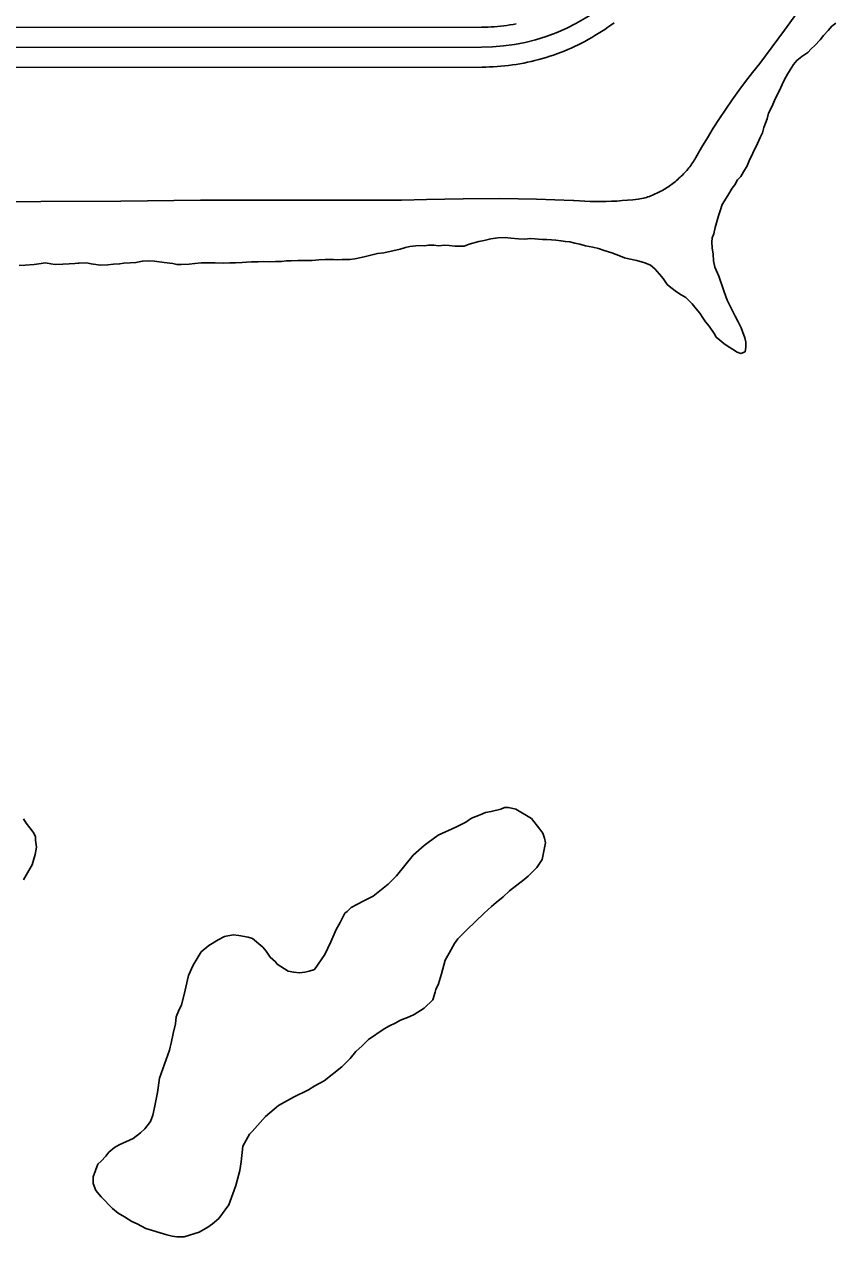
# Model space of a CAD drawing. Extents: x 3180038 to 3217926, y 922069 to 947485.
# Drawn here: x 3192188 to 3192798, y 938221 to 939132 of the extents above; entities that cross this region are included whole.
import ezdxf

# ---------------------------------------------------------------- set-up
doc = ezdxf.new("R2010")
doc.units = 0
for name, color, linetype in [('V-LEVE-TOET', 7, 'Continuous'), ('V-ROAD-CNTR', 7, 'Continuous'), ('V-SITE-VEGE', 7, 'Continuous'), ('V-TOPO-SHOR', 7, 'Continuous')]:
    doc.layers.add(name, color=color, linetype=linetype)

msp = doc.modelspace()

# ---------------------------------------------------------------- linework, layer by layer
at = {"layer": 'V-LEVE-TOET'}
for points in [[(3192777.7, 939153.01), (3192759.12, 939127.21), (3192740.49, 939102.27), (3192740.49, 939102.27), (3192735.15, 939095.6), (3192729.92, 939088.83), (3192724.82, 939081.97), (3192719.83, 939075.02), (3192714.97, 939067.99), (3192710.23, 939060.87), (3192705.61, 939053.67), (3192701.12, 939046.39), (3192696.76, 939039.04), (3192692.54, 939031.63), (3192692.54, 939031.63), (3192691.92, 939030.61), (3192691.29, 939029.6), (3192690.64, 939028.6), (3192689.97, 939027.62), (3192689.28, 939026.65), (3192688.58, 939025.69), (3192687.86, 939024.74), (3192687.13, 939023.8), (3192686.37, 939022.88), (3192685.61, 939021.97), (3192684.82, 939021.07), (3192684.02, 939020.19), (3192683.21, 939019.32), (3192682.38, 939018.47), (3192681.53, 939017.63), (3192680.68, 939016.8), (3192679.8, 939015.99), (3192678.92, 939015.2), (3192678.02, 939014.42), (3192677.1, 939013.66), (3192676.18, 939012.91), (3192675.24, 939012.18), (3192674.28, 939011.47), (3192673.32, 939010.77), (3192672.34, 939010.09), (3192671.35, 939009.43), (3192670.35, 939008.79), (3192669.34, 939008.16), (3192668.32, 939007.55), (3192667.28, 939006.95), (3192666.24, 939006.38), (3192665.19, 939005.82), (3192664.13, 939005.29), (3192663.06, 939004.77), (3192661.97, 939004.27), (3192660.89, 939003.79), (3192659.79, 939003.33)], [(3192659.79, 939003.33), (3192658.69, 939002.88), (3192657.57, 939002.46), (3192656.45, 939002.06), (3192655.33, 939001.67), (3192654.19, 939001.31), (3192653.13, 939000.98), (3192653.13, 939000.98), (3192649.13, 939000.44), (3192645.13, 938999.96), (3192641.12, 938999.56), (3192637.1, 938999.23), (3192633.08, 938998.96), (3192629.05, 938998.77), (3192625.03, 938998.65), (3192621, 938998.59), (3192616.97, 938998.61), (3192612.94, 938998.7), (3192608.91, 938998.85), (3192604.88, 938999.08), (3192600.86, 938999.38), (3192600.34, 938999.42), (3192600.34, 938999.42), (3192572.76, 939000.33), (3192545.17, 939000.76), (3192517.57, 939000.71), (3192489.98, 939000.17), (3192471.18, 938999.53), (3192471.18, 938999.53), (3192320.05, 938999.49), (3192260.09, 938998.84), (3192260.09, 938998.84), (3191958.66, 938997.59)]]:
    msp.add_lwpolyline(points, dxfattribs=at)
at = {"layer": 'V-ROAD-CNTR'}
for points in [[(3192630.94, 939132.83), (3192628.62, 939131.12), (3192626.31, 939129.47), (3192623.94, 939127.83), (3192621.52, 939126.23), (3192619.09, 939124.68), (3192616.61, 939123.17), (3192614.16, 939121.72), (3192611.64, 939120.29), (3192609.09, 939118.9), (3192606.56, 939117.59), (3192603.98, 939116.29), (3192601.36, 939115.05), (3192598.74, 939113.85), (3192596.11, 939112.71), (3192593.43, 939111.59), (3192590.72, 939110.53), (3192588.06, 939109.54), (3192585.37, 939108.58), (3192582.61, 939107.65), (3192579.83, 939106.78), (3192577.1, 939105.97), (3192574.32, 939105.19), (3192571.48, 939104.46), (3192568.72, 939103.8), (3192565.92, 939103.17), (3192563.07, 939102.59), (3192560.23, 939102.07), (3192557.38, 939101.58), (3192554.55, 939101.17), (3192551.72, 939100.78), (3192548.8, 939100.45), (3192545.96, 939100.18), (3192543.11, 939099.95), (3192540.17, 939099.77), (3192537.31, 939099.66), (3192534.46, 939099.57), (3192531.77, 939099.55), (3192531.55, 939099.55), (3191281.41, 939098.98)], [(3192557.36, 939132.04), (3192555.02, 939131.61), (3192552.7, 939131.22), (3192550.35, 939130.88), (3192548, 939130.55), (3192545.69, 939130.29), (3192543.33, 939130.07), (3192540.96, 939129.88), (3192538.64, 939129.73), (3192536.27, 939129.64), (3192533.9, 939129.57), (3192531.34, 939129.55), (3192531.21, 939129.55), (3191281.81, 939128.98)], [(3192531.38, 939114.55), (3191281.61, 939113.98)]]:
    msp.add_lwpolyline(points, dxfattribs=at)
msp.add_arc((3192531.49, 939264.74), 150.2, 269.95573, 320.02194, dxfattribs=at)
at = {"layer": 'V-SITE-VEGE'}
for points in [[(3192289.24, 938339.92), (3192296.75, 938361.06), (3192297.2, 938363.22), (3192298.09, 938366.24), (3192299.45, 938373.58), (3192301.23, 938380.92), (3192301.7, 938386.11), (3192303.47, 938390.42), (3192305.67, 938395.16), (3192307.89, 938402.93), (3192311.03, 938417.18), (3192314.55, 938424.93), (3192320.68, 938434.83), (3192326.34, 938439.55), (3192333.29, 938443.82), (3192338.07, 938446.38), (3192344.57, 938447.62), (3192348.89, 938447.16), (3192355.8, 938445.81), (3192359.25, 938444.91), (3192366.98, 938438.37), (3192369.56, 938435.32), (3192372.55, 938430.97), (3192376.42, 938427.48), (3192377.7, 938425.74), (3192385.88, 938420.49), (3192390.19, 938419.59), (3192394.52, 938419.12), (3192398.41, 938419.53), (3192401.88, 938420.36), (3192405.78, 938421.63), (3192413.65, 938432.81), (3192418.05, 938442.3), (3192422.02, 938451.78), (3192425.08, 938456.95), (3192428.6, 938463.84), (3192430.34, 938465.12), (3192433.39, 938468.13), (3192442.94, 938473.24), (3192449.89, 938476.65), (3192461.2, 938485.65), (3192467.31, 938492.09), (3192479.97, 938507.56), (3192488.24, 938514.84), (3192491.29, 938516.98), (3192498.69, 938522.55), (3192512.14, 938528.5), (3192519.52, 938532.34), (3192523.87, 938535.33), (3192530.38, 938537.87), (3192534.28, 938539.57), (3192538.61, 938540.41), (3192545.98, 938542.08), (3192548.58, 938543.36), (3192551.61, 938543.33), (3192557.22, 938541.99), (3192568.85, 938534.98), (3192575.27, 938527.15), (3192577.41, 938524.1), (3192578.68, 938520.2), (3192579.52, 938516.73), (3192576.82, 938504.21), (3192572.89, 938498.19), (3192566.35, 938491.75), (3192563.3, 938489.18), (3192552.42, 938480.61), (3192547.63, 938476.33), (3192542.41, 938472.04), (3192538.92, 938469.04), (3192533.26, 938463.89), (3192520.19, 938451.45), (3192513.65, 938444.58), (3192511.03, 938441.15), (3192507.08, 938433.82), (3192504.01, 938428.66), (3192501.34, 938418.3), (3192499.12, 938410.96), (3192496.92, 938406.65), (3192496.47, 938404.49), (3192494.7, 938398.88), (3192488.16, 938392.45), (3192480.77, 938387.75), (3192476.87, 938386.05), (3192470.36, 938383.5), (3192466.45, 938381.37), (3192462.11, 938379.24), (3192458.2, 938377.11), (3192446.46, 938368.98), (3192441.67, 938364.26), (3192436.88, 938359.97), (3192432.51, 938354.82), (3192426.41, 938348.38), (3192412.92, 938338.1), (3192405.97, 938334.26), (3192401.19, 938331.27), (3192389.9, 938325.74), (3192378.61, 938319.34), (3192369.03, 938311.2), (3192359, 938300.03), (3192356.82, 938297.88), (3192351.99, 938288.84)], [(3192186.94, 938534.91), (3192189.08, 938531.44), (3192191.65, 938527.95), (3192194.22, 938524.91), (3192195.93, 938521.43), (3192195.9, 938518.84), (3192196.73, 938513.64), (3192195.82, 938508.03), (3192194.49, 938503.71), (3192193.6, 938500.26), (3192190.97, 938495.95), (3192187.02, 938489.06)], [(3192351.99, 938288.84), (3192350.6, 938277.17), (3192349.69, 938270.69), (3192346.57, 938259.47), (3192344.36, 938253), (3192341.27, 938244.81), (3192333.83, 938234.48), (3192329.05, 938230.63), (3192325.57, 938228.06), (3192319.05, 938224.22), (3192307.78, 938220.84), (3192302.16, 938220.89), (3192298.7, 938221.35), (3192294.82, 938222.24), (3192278.85, 938227.12), (3192272.39, 938230.63), (3192268.51, 938232.39), (3192262.92, 938235.9), (3192258.18, 938238.53), (3192253.88, 938242.02), (3192245.3, 938250.74), (3192241.44, 938255.52), (3192239.32, 938260.73), (3192239.36, 938265.92), (3192242.89, 938275.41), (3192245.51, 938277.55), (3192249, 938281.42), (3192251.18, 938284.43), (3192255.53, 938287.85), (3192259.01, 938289.99), (3192269.43, 938294.67), (3192275.08, 938298.95), (3192278.13, 938301.95), (3192282.5, 938307.54), (3192284.27, 938312.29), (3192285.61, 938317.9), (3192287.86, 938329.12), (3192289.24, 938339.92)]]:
    msp.add_lwpolyline(points, dxfattribs=at)
at = {"layer": 'V-TOPO-SHOR'}
for points in [[(3192715.23, 939001), (3192717.25, 939004.41), (3192719.86, 939008.67), (3192721.88, 939011.23), (3192723.9, 939014.93), (3192726.21, 939017.48), (3192728.24, 939020.89), (3192731.13, 939025.44), (3192733.16, 939030.28), (3192734.61, 939033.13), (3192736.07, 939036.54), (3192737.81, 939039.96), (3192740.72, 939046.79), (3192742.46, 939050.21), (3192743.63, 939054.2), (3192745.97, 939060.75), (3192747.14, 939065.03), (3192749.76, 939070.15), (3192751.5, 939074.42), (3192752.95, 939077.26), (3192755.28, 939082.1), (3192757.31, 939086.37), (3192758.76, 939089.79), (3192761.37, 939094.34), (3192763.39, 939097.47), (3192766, 939101.44), (3192768.3, 939104.57), (3192772.04, 939107.4), (3192776.64, 939110.5), (3192779.23, 939113.34), (3192781.82, 939115.89), (3192785.85, 939120.15), (3192788.45, 939123.27), (3192791.9, 939126.95), (3192794.79, 939130.36), (3192797.66, 939132.62)], [(3192444.08, 938957.39), (3192448.08, 938958.21), (3192453.23, 938959.6), (3192457.81, 938960.14), (3192463.53, 938961.24), (3192466.96, 938962.07), (3192470.11, 938962.9), (3192474.12, 938964.01), (3192477.56, 938964.84), (3192481.84, 938965.38), (3192484.99, 938965.64), (3192488.41, 938965.33), (3192491.56, 938965.88), (3192495.56, 938965.84), (3192499.27, 938965.24), (3192503.27, 938965.79), (3192506.98, 938965.47), (3192511.27, 938965.15), (3192514.98, 938965.12), (3192518.41, 938965.1), (3192522.13, 938966.5), (3192529.29, 938968.44), (3192533.29, 938969.27), (3192538.45, 938970.66), (3192543.59, 938971.19), (3192549.02, 938971.43), (3192553.31, 938971.11), (3192559.02, 938970.5), (3192563.3, 938970.18), (3192568.44, 938970.71), (3192577.29, 938970.07), (3192580.44, 938970.05), (3192583.86, 938969.73), (3192587.29, 938969.42), (3192591, 938969.11), (3192594.42, 938968.51), (3192597.85, 938968.2), (3192601.55, 938967.31), (3192605.26, 938966.42), (3192609.54, 938965.25), (3192614.96, 938964.35), (3192619.23, 938963.17), (3192623.51, 938961.71), (3192629.21, 938959.95), (3192635.76, 938957.62), (3192638.89, 938956.17), (3192642.03, 938955.57), (3192648.02, 938954.38), (3192654, 938952.62), (3192658.28, 938950.87), (3192661.68, 938947.99), (3192665.08, 938943.96), (3192667.91, 938940.8), (3192671.02, 938936.21), (3192673.57, 938933.9), (3192677.83, 938930.73), (3192681.53, 938928.41), (3192684.94, 938926.39), (3192687.49, 938924.08), (3192689.76, 938921.78), (3192692.59, 938918.04), (3192695.42, 938914.59), (3192697.68, 938911.15), (3192699.65, 938908.27), (3192702.48, 938904.82), (3192706.15, 938899.37), (3192707.85, 938896.78), (3192710.4, 938894.48), (3192713.52, 938891.88), (3192716.65, 938889.58), (3192720.06, 938887.55), (3192723.47, 938885.52), (3192726.32, 938884.36), (3192729.47, 938885.76), (3192730.07, 938889.18), (3192730.1, 938892.9), (3192729.27, 938896.05), (3192727.59, 938900.92), (3192726.47, 938903.78), (3192724.22, 938908.09), (3192721.97, 938912.39), (3192720.28, 938915.83), (3192718.31, 938919.84), (3192716.06, 938924.43), (3192714.94, 938927.3), (3192713.55, 938931.59), (3192712.42, 938934.46), (3192710.75, 938939.61), (3192709.63, 938942.48), (3192706.83, 938949.36), (3192705.72, 938953.93), (3192705.47, 938959.08), (3192704.65, 938963.66), (3192704.4, 938967.94), (3192704.71, 938971.37), (3192705.88, 938974.22), (3192707.06, 938979.06), (3192709.41, 938987.9), (3192710.87, 938991.6), (3192712.33, 938996.45), (3192715.23, 939001)], [(3192183.78, 938950.55), (3192188.35, 938950.8), (3192194.92, 938951.32), (3192198.64, 938951.86), (3192203.5, 938952.39), (3192207.5, 938951.79), (3192210.92, 938951.2), (3192216.64, 938951.44), (3192221.21, 938951.69), (3192225.5, 938951.94), (3192228.07, 938952.21), (3192228.92, 938952.2), (3192234.36, 938952.44), (3192237.78, 938951.84), (3192244.91, 938950.64), (3192250.34, 938950.89), (3192254.63, 938951.43), (3192259.2, 938951.68), (3192262.35, 938952.22), (3192267.21, 938952.47), (3192271.49, 938952.73), (3192276.36, 938953.83), (3192281.22, 938954.08), (3192285.5, 938953.76), (3192292.64, 938952.85), (3192299.2, 938951.94), (3192302.34, 938951.34), (3192305.48, 938951.32), (3192311.48, 938951.56), (3192315.77, 938952.1), (3192320.63, 938952.63), (3192324.06, 938952.6), (3192327.48, 938952.58), (3192331.2, 938952.55), (3192337.48, 938952.22), (3192342.05, 938952.47), (3192346.34, 938952.43), (3192351.48, 938952.68), (3192354.62, 938952.94), (3192358.34, 938953.2), (3192363.48, 938953.16), (3192367.2, 938953.41), (3192372.06, 938953.37), (3192376.34, 938953.63), (3192380.91, 938953.59), (3192384.63, 938954.13), (3192388.34, 938954.11), (3192393.2, 938954.35), (3192397.2, 938954.32), (3192400.63, 938954.3), (3192404.06, 938954.27), (3192408.92, 938954.8), (3192413.78, 938955.05), (3192420.06, 938955), (3192423.2, 938954.69), (3192426.63, 938954.95), (3192432.34, 938954.91), (3192436.06, 938955.45), (3192440.93, 938956.56), (3192444.08, 938957.39)]]:
    msp.add_lwpolyline(points, dxfattribs=at)

doc.saveas('drawing.dxf')
